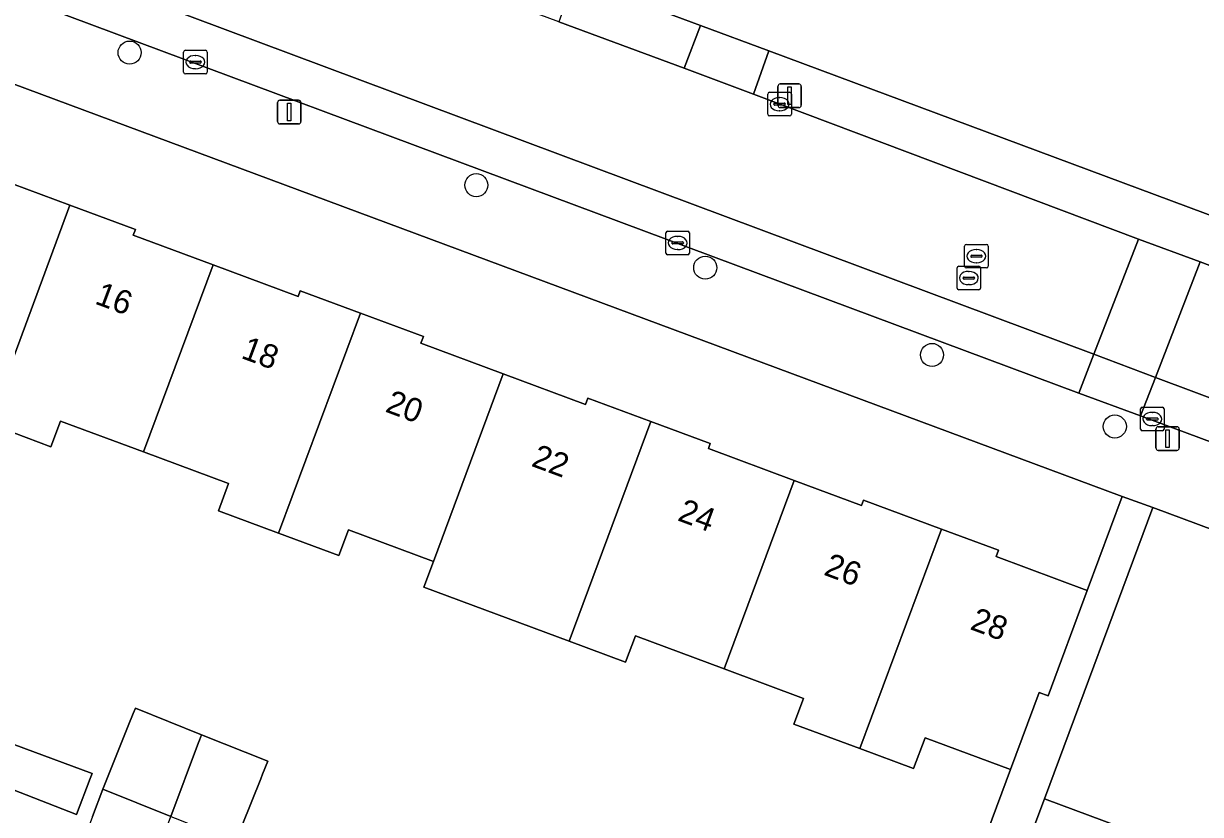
# Model space of a CAD drawing. Extents: x 163266 to 164362, y 381528 to 382286.
# Drawn here: x 163848.12 to 163897.99, y 382025.91 to 382059.43 of the extents above; entities that cross this region are included whole.
import ezdxf

# ---------------------------------------------------------------- set-up
doc = ezdxf.new("R2010")
doc.units = 0
for name, color, linetype in [('IMGEO_Boom', 7, 'Continuous'), ('IMGEO_Erf', 7, 'Continuous'), ('IMGEO_Kolk', 7, 'Continuous'), ('IMGEO_Lichtmast', 7, 'Continuous'), ('IMGEO_Pand', 7, 'Continuous'), ('IMGEO_Pand_nummerreeks', 7, 'Continuous'), ('IMGEO_Parkeervlak_open', 7, 'Continuous'), ('IMGEO_Rijbaan_lokaal_open', 7, 'Continuous'), ('IMGEO_Rioolput', 7, 'Continuous'), ('IMGEO_Voetpad_open', 7, 'Continuous')]:
    doc.layers.add(name, color=color, linetype=linetype)

msp = doc.modelspace()

# ---------------------------------------------------------------- linework, layer by layer
at = {"layer": 'IMGEO_Boom'}
for centre in [(163852.62, 382058.2), (163867.307, 382052.582), (163877.005, 382049.085), (163886.613, 382045.385), (163894.357, 382042.353)]:
    msp.add_circle(centre, 0.489, dxfattribs=at)
at = {"layer": 'IMGEO_Erf'}
for points in [[(163845.732, 382070.921), (163865.151, 382063.623), (163871.466, 382061.345), (163876.809, 382059.354), (163879.703, 382058.276), (163900.361, 382050.578)], [(163847.662, 382052.633), (163850.093, 382051.729), (163852.865, 382050.699), (163852.776, 382050.461), (163856.158, 382049.203), (163859.754, 382047.866), (163859.845, 382048.109), (163862.402, 382047.159), (163865.065, 382046.169), (163864.958, 382045.881), (163868.448, 382044.583), (163871.936, 382043.286), (163872.038, 382043.56), (163874.703, 382042.569), (163877.217, 382041.634), (163877.138, 382041.42), (163880.777, 382040.067), (163883.632, 382039.006), (163883.716, 382039.231), (163887.015, 382038.004), (163889.423, 382037.109), (163889.325, 382036.846), (163893.193, 382035.408), (163894.675, 382039.392), (163845.123, 382057.82)], [(163885.14, 382014.885), (163889.945, 382027.81), (163886.319, 382029.158), (163885.835, 382027.856), (163883.553, 382028.704), (163880.763, 382029.742), (163881.167, 382030.829), (163877.804, 382032.079), (163874.046, 382033.477), (163873.631, 382032.362), (163871.236, 382033.253), (163865.083, 382035.542), (163865.489, 382036.632), (163861.893, 382037.969), (163861.488, 382036.882), (163858.931, 382037.832), (163856.382, 382038.78), (163856.81, 382039.934), (163853.207, 382041.274), (163849.691, 382042.581), (163849.287, 382041.493), (163846.649, 382042.474)], [(163921.004, 382029.6), (163895.961, 382038.914), (163891.376, 382026.577), (163894.534, 382025.402), (163893.615, 382022.929), (163892.325, 382019.459), (163889.167, 382020.634), (163886.782, 382014.222), (163889.961, 382013.003), (163887.771, 382007.288), (163884.649, 382008.486), (163882.422, 382002.497), (163885.572, 382001.328), (163885.079, 382000), (163884.432, 381998.256), (163883.453, 381995.618), (163880.303, 381996.787), (163876.662, 381986.975), (163899.009, 381979.765)], [(163851.053, 382025.819), (163851.488, 382026.987), (163852.563, 382029.664), (163852.772, 382030.184), (163852.865, 382030.414), (163855.66, 382029.291), (163858.471, 382028.162), (163858.252, 382027.616), (163858.176, 382027.427), (163857.388, 382025.461)], [(163845.222, 382029.799), (163851.029, 382027.644), (163850.945, 382027.435), (163850.365, 382025.913), (163844.6, 382028.153)]]:
    msp.add_lwpolyline(points, dxfattribs=at)
at = {"layer": 'IMGEO_Kolk'}
for p, q in [((163854.906, 382057.373), (163854.906, 382058.225)), ((163854.981, 382058.299), (163855.833, 382058.299)), ((163855.907, 382058.225), (163855.907, 382057.373)), ((163855.165, 382057.793), (163855.165, 382057.805)), ((163855.603, 382057.756), (163855.205, 382057.756)), ((163855.208, 382057.842), (163855.606, 382057.842)), ((163855.394, 382058.079), (163855.419, 382058.079)), ((163855.649, 382057.805), (163855.649, 382057.793)), ((163855.833, 382057.299), (163854.981, 382057.299)), ((163855.417, 382057.519), (163855.392, 382057.519)), ((163879.654, 382055.592), (163879.654, 382056.444)), ((163879.729, 382056.518), (163880.581, 382056.518)), ((163880.142, 382056.298), (163880.167, 382056.298)), ((163880.655, 382056.444), (163880.655, 382055.592)), ((163879.913, 382056.012), (163879.913, 382056.024)), ((163880.351, 382055.975), (163879.953, 382055.975)), ((163879.956, 382056.061), (163880.354, 382056.061)), ((163880.165, 382055.738), (163880.14, 382055.738)), ((163880.397, 382056.024), (163880.397, 382056.012)), ((163880.581, 382055.518), (163879.729, 382055.518)), ((163875.336, 382049.706), (163875.336, 382050.558)), ((163875.411, 382050.632), (163876.263, 382050.632)), ((163875.638, 382050.175), (163876.036, 382050.175)), ((163875.824, 382050.412), (163875.849, 382050.412)), ((163876.337, 382050.558), (163876.337, 382049.706)), ((163875.595, 382050.126), (163875.595, 382050.138)), ((163876.033, 382050.089), (163875.635, 382050.089)), ((163875.847, 382049.852), (163875.822, 382049.852)), ((163876.079, 382050.138), (163876.079, 382050.126)), ((163876.263, 382049.632), (163875.411, 382049.632)), ((163895.522, 382043.171), (163896.374, 382043.171)), ((163895.447, 382042.245), (163895.447, 382043.097)), ((163895.706, 382042.665), (163895.706, 382042.677)), ((163895.749, 382042.714), (163896.147, 382042.714)), ((163895.935, 382042.951), (163895.96, 382042.951)), ((163896.19, 382042.677), (163896.19, 382042.665)), ((163896.448, 382043.097), (163896.448, 382042.245)), ((163896.144, 382042.628), (163895.746, 382042.628)), ((163895.958, 382042.391), (163895.933, 382042.391)), ((163896.374, 382042.171), (163895.522, 382042.171))]:
    msp.add_line(p, q, dxfattribs=at)
for points in [[(163854.906, 382057.373), (163854.906, 382058.225)], [(163854.981, 382058.299), (163855.833, 382058.299)], [(163855.907, 382058.225), (163855.907, 382057.373)], [(163855.833, 382057.299), (163854.981, 382057.299)], [(163879.654, 382055.592), (163879.654, 382056.444)], [(163879.729, 382056.518), (163880.581, 382056.518)], [(163880.655, 382056.444), (163880.655, 382055.592)], [(163880.581, 382055.518), (163879.729, 382055.518)], [(163875.336, 382049.706), (163875.336, 382050.558)], [(163875.411, 382050.632), (163876.263, 382050.632)], [(163876.337, 382050.558), (163876.337, 382049.706)], [(163876.263, 382049.632), (163875.411, 382049.632)], [(163895.522, 382043.171), (163896.374, 382043.171)], [(163895.447, 382042.245), (163895.447, 382043.097)], [(163896.448, 382043.097), (163896.448, 382042.245)], [(163896.374, 382042.171), (163895.522, 382042.171)]]:
    msp.add_lwpolyline(points, dxfattribs=at)
for centre, radius, start, end in [((163854.983, 382058.223), 0.0765, 91.552, 178.448), ((163854.983, 382058.223), 0.0765, 91.552, 178.448), ((163855.831, 382058.223), 0.0765, 1.552, 88.448), ((163855.831, 382058.223), 0.0765, 1.552, 88.448), ((163855.205, 382057.802), 0.0403, 85.8775, 175.7526), ((163855.202, 382057.792), 0.0366, 178.938, 274.7102), ((163855.606, 382057.799), 0.043, 264.8664, 352.4533), ((163855.61, 382057.804), 0.0386, 1.7309, 96.639), ((163854.983, 382057.375), 0.0765, 181.552, 268.448), ((163854.983, 382057.375), 0.0765, 181.552, 268.448), ((163855.831, 382057.375), 0.0765, 271.552, 358.448), ((163855.831, 382057.375), 0.0765, 271.552, 358.448), ((163879.731, 382056.442), 0.0765, 91.552, 178.448), ((163879.731, 382056.442), 0.0765, 91.552, 178.448), ((163880.579, 382056.442), 0.0765, 1.552, 88.448), ((163880.579, 382056.442), 0.0765, 1.552, 88.448), ((163879.953, 382056.021), 0.0403, 85.8775, 175.7526), ((163879.95, 382056.011), 0.0366, 178.938, 274.7102), ((163880.354, 382056.018), 0.043, 264.8664, 352.4533), ((163880.358, 382056.023), 0.0386, 1.7309, 96.639), ((163879.731, 382055.594), 0.0765, 181.552, 268.448), ((163879.731, 382055.594), 0.0765, 181.552, 268.448), ((163880.579, 382055.594), 0.0765, 271.552, 358.448), ((163880.579, 382055.594), 0.0765, 271.552, 358.448), ((163875.413, 382050.556), 0.0765, 91.552, 178.448), ((163875.413, 382050.556), 0.0765, 91.552, 178.448), ((163875.635, 382050.135), 0.0403, 85.8775, 175.7526), ((163876.04, 382050.137), 0.0386, 1.7309, 96.639), ((163876.261, 382050.556), 0.0765, 1.552, 88.448), ((163876.261, 382050.556), 0.0765, 1.552, 88.448), ((163875.413, 382049.708), 0.0765, 181.552, 268.448), ((163875.413, 382049.708), 0.0765, 181.552, 268.448), ((163875.632, 382050.125), 0.0366, 178.938, 274.7102), ((163876.036, 382050.132), 0.043, 264.8664, 352.4533), ((163876.261, 382049.708), 0.0765, 271.552, 358.448), ((163876.261, 382049.708), 0.0765, 271.552, 358.448), ((163895.524, 382043.095), 0.0765, 91.552, 178.448), ((163895.524, 382043.095), 0.0765, 91.552, 178.448), ((163896.372, 382043.095), 0.0765, 1.552, 88.448), ((163896.372, 382043.095), 0.0765, 1.552, 88.448), ((163895.746, 382042.674), 0.0403, 85.8775, 175.7526), ((163896.151, 382042.676), 0.0386, 1.7309, 96.639), ((163895.524, 382042.247), 0.0765, 181.552, 268.448), ((163895.524, 382042.247), 0.0765, 181.552, 268.448), ((163895.743, 382042.664), 0.0366, 178.938, 274.7102), ((163896.147, 382042.671), 0.043, 264.8664, 352.4533), ((163896.372, 382042.247), 0.0765, 271.552, 358.448), ((163896.372, 382042.247), 0.0765, 271.552, 358.448)]:
    msp.add_arc(centre, radius, start, end, dxfattribs=at)
for centre, major_axis, ratio, start_param, end_param in [((163855.393, 382057.799), (-0.387, 0.002), 0.722429, 4.712389, 7.853982), ((163855.418, 382057.799), (-0.39, 0.002), 0.717154, 1.570796, 4.712389), ((163880.141, 382056.018), (-0.387, 0.002), 0.722429, 4.712389, 7.853982), ((163880.166, 382056.018), (-0.39, 0.002), 0.717154, 1.570796, 4.712389), ((163875.823, 382050.132), (-0.387, 0.002), 0.722429, 4.712389, 7.853982), ((163875.848, 382050.132), (-0.39, 0.002), 0.717154, 1.570796, 4.712389), ((163895.934, 382042.671), (-0.387, 0.002), 0.722429, 4.712389, 7.853982), ((163895.959, 382042.671), (-0.39, 0.002), 0.717154, 1.570796, 4.712389)]:
    msp.add_ellipse(centre, major_axis=major_axis, ratio=ratio, start_param=start_param, end_param=end_param, dxfattribs=at)
at = {"layer": 'IMGEO_Lichtmast'}
for p, q in [((163880.081, 382055.97), (163880.081, 382056.77)), ((163880.081, 382056.77), (163880.081, 382055.97)), ((163880.181, 382056.87), (163880.971, 382056.87)), ((163880.971, 382056.87), (163880.181, 382056.87)), ((163881.071, 382056.77), (163881.071, 382055.97)), ((163881.071, 382055.97), (163881.071, 382056.77)), ((163858.984, 382056.18), (163859.774, 382056.18)), ((163859.774, 382056.18), (163858.984, 382056.18)), ((163858.884, 382055.28), (163858.884, 382056.08)), ((163858.884, 382056.08), (163858.884, 382055.28)), ((163859.874, 382056.08), (163859.874, 382055.28)), ((163859.874, 382055.28), (163859.874, 382056.08)), ((163880.971, 382055.87), (163880.181, 382055.87)), ((163880.181, 382055.87), (163880.971, 382055.87)), ((163859.774, 382055.18), (163858.984, 382055.18)), ((163858.984, 382055.18), (163859.774, 382055.18)), ((163896.096, 382041.442), (163896.096, 382042.242)), ((163896.096, 382042.242), (163896.096, 382041.442)), ((163896.196, 382042.342), (163896.986, 382042.342)), ((163896.986, 382042.342), (163896.196, 382042.342)), ((163897.086, 382042.242), (163897.086, 382041.442)), ((163897.086, 382041.442), (163897.086, 382042.242)), ((163896.986, 382041.342), (163896.196, 382041.342)), ((163896.196, 382041.342), (163896.986, 382041.342))]:
    msp.add_line(p, q, dxfattribs=at)
for points in [[(163880.501, 382056.745), (163880.651, 382056.745), (163880.651, 382055.995), (163880.501, 382055.995), (163880.501, 382056.745)], [(163859.304, 382056.055), (163859.454, 382056.055), (163859.454, 382055.305), (163859.304, 382055.305), (163859.304, 382056.055)], [(163896.516, 382042.217), (163896.666, 382042.217), (163896.666, 382041.467), (163896.516, 382041.467), (163896.516, 382042.217)]]:
    msp.add_lwpolyline(points, dxfattribs=at)
for centre, start, end in [((163880.181, 382056.77), 90, 180), ((163880.181, 382056.77), 90, 180), ((163880.971, 382056.77), 0, 90), ((163880.971, 382056.77), 360, 90), ((163858.984, 382056.08), 90, 180), ((163858.984, 382056.08), 90, 180), ((163859.774, 382056.08), 0, 90), ((163859.774, 382056.08), 360, 90), ((163880.181, 382055.97), 180, 270), ((163880.181, 382055.97), 180, 270), ((163880.971, 382055.97), 270, 0), ((163880.971, 382055.97), 270, 0), ((163858.984, 382055.28), 180, 270), ((163858.984, 382055.28), 180, 270), ((163859.774, 382055.28), 270, 0), ((163859.774, 382055.28), 270, 0), ((163896.196, 382042.242), 90, 180), ((163896.196, 382042.242), 90, 180), ((163896.986, 382042.242), 0, 90), ((163896.986, 382042.242), 360, 90), ((163896.196, 382041.442), 180, 270), ((163896.196, 382041.442), 180, 270), ((163896.986, 382041.442), 270, 0), ((163896.986, 382041.442), 270, 0)]:
    msp.add_arc(centre, 0.1, start, end, dxfattribs=at)
at = {"layer": 'IMGEO_Pand'}
for points in [[(163846.649, 382042.474), (163850.093, 382051.729), (163847.662, 382052.633), (163847.571, 382052.389), (163843.646, 382053.849), (163841.904, 382049.163), (163840.776, 382046.128), (163844.659, 382044.681), (163844.189, 382043.389)], [(163853.207, 382041.274), (163856.158, 382049.203), (163852.776, 382050.461), (163852.865, 382050.699), (163850.093, 382051.729), (163846.649, 382042.474), (163849.287, 382041.493), (163849.691, 382042.581)], [(163853.207, 382041.274), (163856.81, 382039.934), (163856.382, 382038.78), (163858.931, 382037.832), (163862.402, 382047.159), (163859.845, 382048.109), (163859.754, 382047.866), (163856.158, 382049.203)], [(163868.448, 382044.583), (163864.958, 382045.881), (163865.065, 382046.169), (163862.402, 382047.159), (163858.931, 382037.832), (163861.488, 382036.882), (163861.893, 382037.969), (163865.489, 382036.632)], [(163874.703, 382042.569), (163872.038, 382043.56), (163871.936, 382043.286), (163868.448, 382044.583), (163865.489, 382036.632), (163865.083, 382035.542), (163871.236, 382033.253)], [(163880.777, 382040.067), (163877.138, 382041.42), (163877.217, 382041.634), (163874.703, 382042.569), (163871.236, 382033.253), (163873.631, 382032.362), (163874.046, 382033.477), (163877.804, 382032.079)], [(163880.777, 382040.067), (163877.804, 382032.079), (163881.167, 382030.829), (163880.763, 382029.742), (163883.553, 382028.704), (163887.015, 382038.004), (163883.716, 382039.231), (163883.632, 382039.006)], [(163883.553, 382028.704), (163885.835, 382027.856), (163886.319, 382029.158), (163889.945, 382027.81), (163891.158, 382031.073), (163891.53, 382030.935), (163893.193, 382035.408), (163889.325, 382036.846), (163889.423, 382037.109), (163887.015, 382038.004)], [(163855.535, 382028.955), (163855.574, 382029.059), (163855.66, 382029.291), (163852.865, 382030.414), (163852.772, 382030.184), (163852.563, 382029.664), (163851.488, 382026.987), (163854.371, 382025.83)], [(163855.66, 382029.291), (163855.574, 382029.059), (163855.535, 382028.955), (163854.371, 382025.83), (163854.739, 382025.682), (163855.047, 382025.558), (163857.096, 382024.734), (163857.15, 382024.869), (163857.175, 382024.932), (163857.24, 382025.095), (163857.368, 382025.412), (163857.388, 382025.461), (163858.176, 382027.427), (163858.252, 382027.616), (163858.471, 382028.162)], [(163853.815, 382024.301), (163853.962, 382024.704), (163854.371, 382025.83), (163851.488, 382026.987), (163851.053, 382025.819), (163849.99, 382022.966), (163852.919, 382021.838)], [(163893.615, 382022.929), (163894.534, 382025.402), (163891.376, 382026.577), (163890.507, 382024.239)]]:
    msp.add_lwpolyline(points, close=True, dxfattribs=at)
at = {"layer": 'IMGEO_Parkeervlak_open'}
for points in [[(163893.475, 382045.418), (163828.359, 382069.77), (163827.735, 382068.081), (163892.832, 382043.759)], [(163893.475, 382045.418), (163892.832, 382043.759), (163895.451, 382042.81), (163896.075, 382044.425)]]:
    msp.add_lwpolyline(points, close=True, dxfattribs=at)
msp.add_lwpolyline([(163920.818, 382035.172), (163896.075, 382044.425), (163895.451, 382042.81), (163916.168, 382035.103), (163917.399, 382034.556)], dxfattribs=at)
at = {"layer": 'IMGEO_Rijbaan_lokaal_open'}
for points in [[(163893.475, 382045.418), (163895.364, 382050.297), (163879.043, 382056.442), (163876.108, 382057.535), (163870.806, 382059.511), (163864.473, 382061.87), (163845.063, 382069.102), (163841.885, 382070.288), (163838.427, 382071.575), (163832.016, 382074.023), (163831.877, 382074.076), (163830.168, 382074.663), (163828.359, 382069.77)], [(163893.475, 382045.418), (163896.075, 382044.425), (163897.972, 382049.332), (163895.364, 382050.297)]]:
    msp.add_lwpolyline(points, close=True, dxfattribs=at)
msp.add_lwpolyline([(163926.458, 382038.707), (163922.446, 382040.146), (163913.927, 382043.447), (163899.727, 382048.672), (163899.274, 382048.839), (163897.972, 382049.332), (163896.075, 382044.425), (163920.818, 382035.172), (163922.124, 382034.703)], dxfattribs=at)
at = {"layer": 'IMGEO_Rioolput'}
for p, q in [((163887.993, 382049.146), (163887.993, 382049.998)), ((163888.068, 382050.072), (163888.92, 382050.072)), ((163888.481, 382049.852), (163888.506, 382049.852)), ((163888.994, 382049.998), (163888.994, 382049.146)), ((163888.252, 382049.566), (163888.252, 382049.578)), ((163888.69, 382049.529), (163888.292, 382049.529)), ((163888.295, 382049.615), (163888.693, 382049.615)), ((163888.504, 382049.292), (163888.479, 382049.292)), ((163888.736, 382049.578), (163888.736, 382049.566)), ((163887.672, 382048.22), (163887.672, 382049.072)), ((163887.747, 382049.146), (163888.599, 382049.146)), ((163887.974, 382048.689), (163888.372, 382048.689)), ((163888.92, 382049.072), (163888.068, 382049.072)), ((163888.16, 382048.926), (163888.185, 382048.926)), ((163888.673, 382049.072), (163888.673, 382048.22)), ((163887.931, 382048.64), (163887.931, 382048.652)), ((163888.369, 382048.603), (163887.971, 382048.603)), ((163888.183, 382048.366), (163888.158, 382048.366)), ((163888.415, 382048.652), (163888.415, 382048.64)), ((163888.599, 382048.146), (163887.747, 382048.146))]:
    msp.add_line(p, q, dxfattribs=at)
for points in [[(163887.993, 382049.146), (163887.993, 382049.998)], [(163888.068, 382050.072), (163888.92, 382050.072)], [(163888.994, 382049.998), (163888.994, 382049.146)], [(163887.672, 382048.22), (163887.672, 382049.072)], [(163887.747, 382049.146), (163888.599, 382049.146)], [(163888.92, 382049.072), (163888.068, 382049.072)], [(163888.673, 382049.072), (163888.673, 382048.22)], [(163888.599, 382048.146), (163887.747, 382048.146)]]:
    msp.add_lwpolyline(points, dxfattribs=at)
for centre, radius, start, end in [((163888.07, 382049.996), 0.0765, 91.552, 178.448), ((163888.07, 382049.996), 0.0765, 91.552, 178.448), ((163888.918, 382049.996), 0.0765, 1.552, 88.448), ((163888.918, 382049.996), 0.0765, 1.552, 88.448), ((163888.292, 382049.575), 0.0403, 85.8775, 175.7526), ((163888.289, 382049.565), 0.0366, 178.938, 274.7102), ((163888.693, 382049.572), 0.043, 264.8664, 352.4533), ((163888.697, 382049.577), 0.0386, 1.7309, 96.639), ((163887.749, 382049.07), 0.0765, 91.552, 178.448), ((163887.749, 382049.07), 0.0765, 91.552, 178.448), ((163887.971, 382048.649), 0.0403, 85.8775, 175.7526), ((163888.07, 382049.148), 0.0765, 181.552, 268.448), ((163888.07, 382049.148), 0.0765, 181.552, 268.448), ((163888.376, 382048.651), 0.0386, 1.7309, 96.639), ((163888.597, 382049.07), 0.0765, 1.552, 88.448), ((163888.597, 382049.07), 0.0765, 1.552, 88.448), ((163888.918, 382049.148), 0.0765, 271.552, 358.448), ((163888.918, 382049.148), 0.0765, 271.552, 358.448), ((163887.749, 382048.222), 0.0765, 181.552, 268.448), ((163887.749, 382048.222), 0.0765, 181.552, 268.448), ((163887.968, 382048.639), 0.0366, 178.938, 274.7102), ((163888.372, 382048.646), 0.043, 264.8664, 352.4533), ((163888.597, 382048.222), 0.0765, 271.552, 358.448), ((163888.597, 382048.222), 0.0765, 271.552, 358.448)]:
    msp.add_arc(centre, radius, start, end, dxfattribs=at)
for centre, major_axis, ratio, start_param, end_param in [((163888.48, 382049.572), (-0.387, 0.002), 0.722429, 4.712389, 7.853982), ((163888.505, 382049.572), (-0.39, 0.002), 0.717154, 1.570796, 4.712389), ((163888.159, 382048.646), (-0.387, 0.002), 0.722429, 4.712389, 7.853982), ((163888.184, 382048.646), (-0.39, 0.002), 0.717154, 1.570796, 4.712389)]:
    msp.add_ellipse(centre, major_axis=major_axis, ratio=ratio, start_param=start_param, end_param=end_param, dxfattribs=at)
at = {"layer": 'IMGEO_Voetpad_open'}
for points in [[(163776.565, 382083.317), (163802.607, 382073.632), (163803.931, 382073.14), (163843.222, 382058.527), (163845.123, 382057.82), (163894.675, 382039.392), (163895.961, 382038.914), (163921.004, 382029.6)], [(163917.399, 382034.556), (163916.168, 382035.103), (163895.451, 382042.81), (163892.832, 382043.759), (163827.735, 382068.081)], [(163890.507, 382024.239), (163891.376, 382026.577), (163895.961, 382038.914), (163894.675, 382039.392), (163893.193, 382035.408), (163891.53, 382030.935), (163891.158, 382031.073), (163889.945, 382027.81), (163885.14, 382014.885)], [(163844.6, 382028.153), (163850.365, 382025.913), (163850.945, 382027.435), (163851.029, 382027.644), (163845.222, 382029.799)]]:
    msp.add_lwpolyline(points, dxfattribs=at)
for points in [[(163876.809, 382059.354), (163871.466, 382061.345), (163870.806, 382059.511), (163876.108, 382057.535)], [(163876.809, 382059.354), (163876.108, 382057.535), (163879.043, 382056.442), (163879.703, 382058.276)], [(163900.361, 382050.578), (163879.703, 382058.276), (163879.043, 382056.442), (163895.364, 382050.297), (163897.972, 382049.332), (163899.274, 382048.839), (163899.727, 382048.672)]]:
    msp.add_lwpolyline(points, close=True, dxfattribs=at)

# ---------------------------------------------------------------- texts
at = {"layer": 'IMGEO_Pand_nummerreeks'}
for s, rotation, p in [('16', 339.5851, (163851.102, 382047.573)), ('18', 339.5851, (163857.299, 382045.267)), ('20', 339.5851, (163863.407, 382042.994)), ('22', 339.5855, (163869.596, 382040.691)), ('24', 339.5851, (163875.791, 382038.385)), ('26', 339.5851, (163881.984, 382036.08)), ('28', 339.5851, (163888.181, 382033.774))]:
    msp.add_text(s, height=1, rotation=rotation, dxfattribs=at).set_placement(p)

doc.saveas('drawing.dxf')
